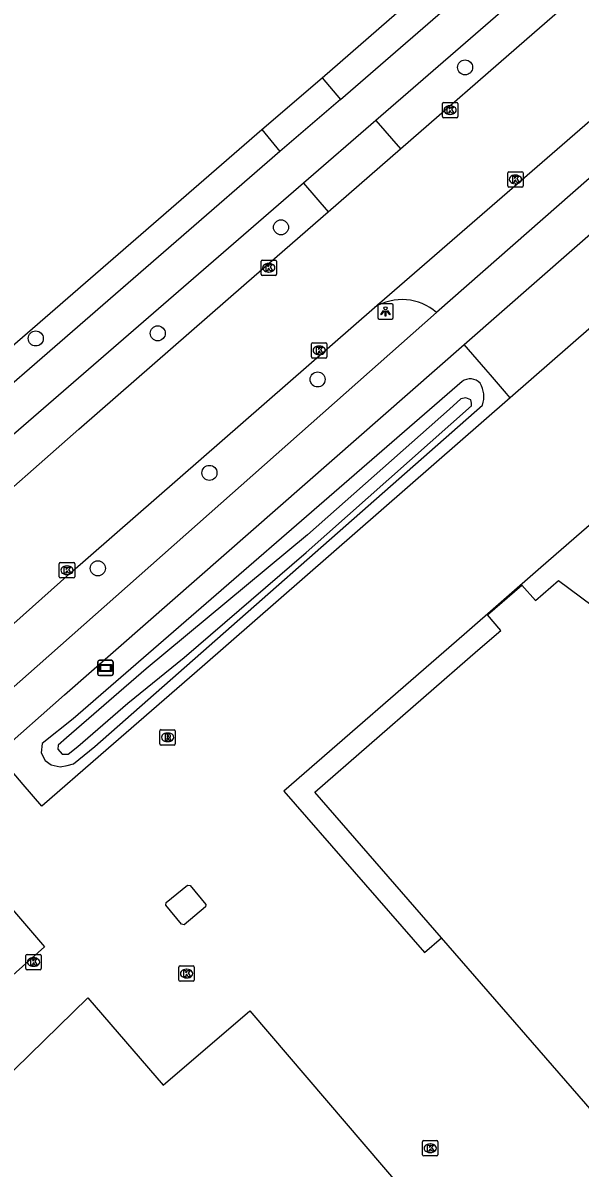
# Model space of a CAD drawing. Extents: x 156141 to 158132, y 385651 to 388399.
# Drawn here: x 156509.4 to 156545.7, y 386826.5 to 386901 of the extents above; entities that cross this region are included whole.
import ezdxf

# ---------------------------------------------------------------- set-up
doc = ezdxf.new("R2010")
doc.units = 0
for name, color, linetype in [('IMGEO_Boom', 7, 'Continuous'), ('IMGEO_Fietspad_gesloten', 7, 'Continuous'), ('IMGEO_Groenvoorziening', 7, 'Continuous'), ('IMGEO_Hek', 7, 'Continuous'), ('IMGEO_Kolk', 7, 'Continuous'), ('IMGEO_Lage_trafo', 7, 'Continuous'), ('IMGEO_Lichtpunt', 7, 'Continuous'), ('IMGEO_Pand', 7, 'Continuous'), ('IMGEO_Pand_overbouw', 7, 'Continuous'), ('IMGEO_Rijbaan_lokaal_gesloten', 7, 'Continuous'), ('IMGEO_Rijbaan_lokaal_open', 7, 'Continuous'), ('IMGEO_Rioolput', 7, 'Continuous'), ('IMGEO_Verklikker', 7, 'Continuous'), ('IMGEO_Waterloop', 7, 'Continuous')]:
    doc.layers.add(name, color=color, linetype=linetype)

msp = doc.modelspace()

# ---------------------------------------------------------------- linework, layer by layer
at = {"layer": 'IMGEO_Boom'}
for centre in [(156538.176, 386898.092), (156526.187, 386887.683), (156510.219, 386880.45), (156518.164, 386880.785), (156528.571, 386877.784), (156521.53, 386871.703), (156514.261, 386865.492)]:
    msp.add_circle(centre, 0.489, dxfattribs=at)
at = {"layer": 'IMGEO_Fietspad_gesloten'}
for points in [[(156530.069, 386896.004), (156575.112, 386935.021)], [(156576.815, 386933.146), (156532.37, 386894.634)], [(156526.123, 386892.626), (156505.841, 386875.055), (156501.161, 386871.018)], [(156527.655, 386890.556), (156507.435, 386873.064), (156502.896, 386869.072)], [(156536.317, 386882.144), (156510.314, 386859.131), (156506.139, 386855.462)], [(156507.703, 386853.398), (156512.09, 386857.271), (156538.111, 386880.059)]]:
    msp.add_lwpolyline(points, dxfattribs=at)
at = {"layer": 'IMGEO_Groenvoorziening'}
for points in [[(156528.865, 386897.414), (156561.896, 386926.176), (156532.292, 386960.323), (156527.955, 386965.366), (156517.635, 386961.628), (156489.804, 386942.873), (156486.162, 386946.33), (156484.391, 386948.01)], [(156499.971, 386872.416), (156524.931, 386894.049)], [(156537.984, 386877.641), (156512.655, 386855.7), (156510.631, 386854.085)], [(156541.121, 386876.586), (156521.047, 386859.086), (156514.467, 386853.349), (156510.617, 386850.009), (156509.404, 386851.42), (156507.703, 386853.398)], [(156510.631, 386854.085), (156510.572, 386853.494), (156510.834, 386852.998), (156511.231, 386852.704), (156511.799, 386852.577), (156512.258, 386852.671), (156512.671, 386852.777), (156514.059, 386853.907), (156539.313, 386876.116)], [(156503.3, 386849.53), (156505.031, 386847.528), (156506.198, 386846.177), (156510.785, 386840.87), (156507.066, 386837.556), (156500.596, 386831.732), (156500, 386831.198), (156491.571, 386823.646)]]:
    msp.add_lwpolyline(points, dxfattribs=at)
for centre, radius, start, end in [((156538.51, 386876.951), 0.868, 42.04056, 127.32358), ((156537.715, 386876.655), 1.686, 341.37216, 31.36152)]:
    msp.add_arc(centre, radius, start, end, dxfattribs=at)
at = {"layer": 'IMGEO_Hek'}
for points in [[(156553.079, 386887.01), (156541.121, 386876.586)], [(156541.121, 386876.586), (156521.047, 386859.086)], [(156521.047, 386859.086), (156514.467, 386853.349)]]:
    msp.add_lwpolyline(points, dxfattribs=at)
at = {"layer": 'IMGEO_Kolk'}
for p, q in [((156536.697, 386894.886), (156536.697, 386895.738)), ((156536.772, 386895.812), (156537.624, 386895.812)), ((156537.185, 386895.592), (156537.21, 386895.592)), ((156537.698, 386895.738), (156537.698, 386894.886)), ((156537.208, 386895.032), (156537.183, 386895.032)), ((156537.624, 386894.812), (156536.772, 386894.812)), ((156540.953, 386890.376), (156540.953, 386891.228)), ((156541.028, 386891.302), (156541.88, 386891.302)), ((156541.954, 386891.228), (156541.954, 386890.376)), ((156541.464, 386890.522), (156541.439, 386890.522)), ((156541.441, 386891.082), (156541.466, 386891.082)), ((156541.88, 386890.302), (156541.028, 386890.302)), ((156524.893, 386884.627), (156524.893, 386885.479)), ((156524.968, 386885.553), (156525.82, 386885.553)), ((156525.381, 386885.333), (156525.406, 386885.333)), ((156525.894, 386885.479), (156525.894, 386884.627)), ((156525.82, 386884.553), (156524.968, 386884.553)), ((156525.404, 386884.773), (156525.379, 386884.773)), ((156528.177, 386879.25), (156528.177, 386880.102)), ((156528.252, 386880.176), (156529.104, 386880.176)), ((156528.665, 386879.956), (156528.69, 386879.956)), ((156529.178, 386880.102), (156529.178, 386879.25)), ((156528.688, 386879.396), (156528.663, 386879.396)), ((156529.104, 386879.176), (156528.252, 386879.176)), ((156511.752, 386864.943), (156511.752, 386865.795)), ((156511.827, 386865.869), (156512.679, 386865.869)), ((156512.753, 386865.795), (156512.753, 386864.943)), ((156512.263, 386865.089), (156512.238, 386865.089)), ((156512.24, 386865.649), (156512.265, 386865.649)), ((156512.679, 386864.869), (156511.827, 386864.869)), ((156509.576, 386839.448), (156509.576, 386840.3)), ((156509.651, 386840.374), (156510.503, 386840.374)), ((156510.064, 386840.154), (156510.089, 386840.154)), ((156510.577, 386840.3), (156510.577, 386839.448)), ((156510.503, 386839.374), (156509.651, 386839.374)), ((156510.087, 386839.594), (156510.062, 386839.594)), ((156519.541, 386838.695), (156519.541, 386839.547)), ((156519.616, 386839.621), (156520.468, 386839.621)), ((156520.029, 386839.401), (156520.054, 386839.401)), ((156520.542, 386839.547), (156520.542, 386838.695)), ((156520.468, 386838.621), (156519.616, 386838.621)), ((156520.052, 386838.841), (156520.027, 386838.841)), ((156535.407, 386827.33), (156535.407, 386828.182)), ((156535.482, 386828.256), (156536.334, 386828.256)), ((156535.895, 386828.036), (156535.92, 386828.036)), ((156536.408, 386828.182), (156536.408, 386827.33)), ((156536.334, 386827.256), (156535.482, 386827.256)), ((156535.918, 386827.476), (156535.893, 386827.476))]:
    msp.add_line(p, q, dxfattribs=at)
for points in [[(156536.697, 386894.886), (156536.697, 386895.738)], [(156536.772, 386895.812), (156537.624, 386895.812)], [(156537.698, 386895.738), (156537.698, 386894.886)], [(156537.018, 386895.512), (156537.141, 386895.512), (156537.141, 386895.361), (156537.271, 386895.512), (156537.435, 386895.512), (156537.289, 386895.361), (156537.442, 386895.112), (156537.29, 386895.112), (156537.205, 386895.276), (156537.141, 386895.209), (156537.141, 386895.112), (156537.018, 386895.112), (156537.018, 386895.512)], [(156537.624, 386894.812), (156536.772, 386894.812)], [(156540.953, 386890.376), (156540.953, 386891.228)], [(156541.028, 386891.302), (156541.88, 386891.302)], [(156541.954, 386891.228), (156541.954, 386890.376)], [(156541.274, 386891.002), (156541.397, 386891.002), (156541.397, 386890.851), (156541.527, 386891.002), (156541.691, 386891.002), (156541.545, 386890.851), (156541.698, 386890.602), (156541.546, 386890.602), (156541.461, 386890.766), (156541.397, 386890.699), (156541.397, 386890.602), (156541.274, 386890.602), (156541.274, 386891.002)], [(156541.88, 386890.302), (156541.028, 386890.302)], [(156524.893, 386884.627), (156524.893, 386885.479)], [(156524.968, 386885.553), (156525.82, 386885.553)], [(156525.214, 386885.253), (156525.337, 386885.253), (156525.337, 386885.102), (156525.467, 386885.253), (156525.631, 386885.253), (156525.485, 386885.102), (156525.638, 386884.853), (156525.486, 386884.853), (156525.401, 386885.017), (156525.337, 386884.95), (156525.337, 386884.853), (156525.214, 386884.853), (156525.214, 386885.253)], [(156525.894, 386885.479), (156525.894, 386884.627)], [(156525.82, 386884.553), (156524.968, 386884.553)], [(156528.177, 386879.25), (156528.177, 386880.102)], [(156528.252, 386880.176), (156529.104, 386880.176)], [(156529.178, 386880.102), (156529.178, 386879.25)], [(156528.498, 386879.876), (156528.621, 386879.876), (156528.621, 386879.725), (156528.751, 386879.876), (156528.915, 386879.876), (156528.769, 386879.725), (156528.922, 386879.476), (156528.77, 386879.476), (156528.685, 386879.64), (156528.621, 386879.573), (156528.621, 386879.476), (156528.498, 386879.476), (156528.498, 386879.876)], [(156529.104, 386879.176), (156528.252, 386879.176)], [(156511.752, 386864.943), (156511.752, 386865.795)], [(156511.827, 386865.869), (156512.679, 386865.869)], [(156512.753, 386865.795), (156512.753, 386864.943)], [(156512.073, 386865.569), (156512.196, 386865.569), (156512.196, 386865.418), (156512.326, 386865.569), (156512.49, 386865.569), (156512.344, 386865.418), (156512.497, 386865.169), (156512.345, 386865.169), (156512.26, 386865.333), (156512.196, 386865.266), (156512.196, 386865.169), (156512.073, 386865.169), (156512.073, 386865.569)], [(156512.679, 386864.869), (156511.827, 386864.869)], [(156509.576, 386839.448), (156509.576, 386840.3)], [(156509.651, 386840.374), (156510.503, 386840.374)], [(156509.897, 386840.074), (156510.02, 386840.074), (156510.02, 386839.923), (156510.15, 386840.074), (156510.314, 386840.074), (156510.168, 386839.923), (156510.321, 386839.674), (156510.169, 386839.674), (156510.084, 386839.838), (156510.02, 386839.771), (156510.02, 386839.674), (156509.897, 386839.674), (156509.897, 386840.074)], [(156510.577, 386840.3), (156510.577, 386839.448)], [(156510.503, 386839.374), (156509.651, 386839.374)], [(156519.541, 386838.695), (156519.541, 386839.547)], [(156519.616, 386839.621), (156520.468, 386839.621)], [(156519.862, 386839.321), (156519.985, 386839.321), (156519.985, 386839.17), (156520.115, 386839.321), (156520.279, 386839.321), (156520.133, 386839.17), (156520.286, 386838.921), (156520.134, 386838.921), (156520.049, 386839.085), (156519.985, 386839.018), (156519.985, 386838.921), (156519.862, 386838.921), (156519.862, 386839.321)], [(156520.542, 386839.547), (156520.542, 386838.695)], [(156520.468, 386838.621), (156519.616, 386838.621)], [(156535.407, 386827.33), (156535.407, 386828.182)], [(156535.482, 386828.256), (156536.334, 386828.256)], [(156535.728, 386827.956), (156535.851, 386827.956), (156535.851, 386827.805), (156535.981, 386827.956), (156536.145, 386827.956), (156535.999, 386827.805), (156536.152, 386827.556), (156536, 386827.556), (156535.915, 386827.72), (156535.851, 386827.653), (156535.851, 386827.556), (156535.728, 386827.556), (156535.728, 386827.956)], [(156536.408, 386828.182), (156536.408, 386827.33)], [(156536.334, 386827.256), (156535.482, 386827.256)]]:
    msp.add_lwpolyline(points, dxfattribs=at)
for centre, start, end in [((156536.774, 386895.736), 91.55205, 178.44795), ((156536.774, 386895.736), 91.55205, 178.44795), ((156537.622, 386895.736), 1.55205, 88.44795), ((156537.622, 386895.736), 1.55205, 88.44795), ((156536.774, 386894.888), 181.55205, 268.44795), ((156536.774, 386894.888), 181.55205, 268.44795), ((156537.622, 386894.888), 271.55205, 358.44795), ((156537.622, 386894.888), 271.55205, 358.44795), ((156541.03, 386891.226), 91.55205, 178.44795), ((156541.03, 386891.226), 91.55205, 178.44795), ((156541.878, 386891.226), 1.55205, 88.44795), ((156541.878, 386891.226), 1.55205, 88.44795), ((156541.03, 386890.378), 181.55205, 268.44795), ((156541.03, 386890.378), 181.55205, 268.44795), ((156541.878, 386890.378), 271.55205, 358.44795), ((156541.878, 386890.378), 271.55205, 358.44795), ((156524.97, 386885.477), 91.55205, 178.44795), ((156524.97, 386885.477), 91.55205, 178.44795), ((156525.818, 386885.477), 1.55205, 88.44795), ((156525.818, 386885.477), 1.55205, 88.44795), ((156524.97, 386884.629), 181.55205, 268.44795), ((156524.97, 386884.629), 181.55205, 268.44795), ((156525.818, 386884.629), 271.55205, 358.44795), ((156525.818, 386884.629), 271.55205, 358.44795), ((156528.254, 386880.1), 91.55205, 178.44795), ((156528.254, 386880.1), 91.55205, 178.44795), ((156529.102, 386880.1), 1.55205, 88.44795), ((156529.102, 386880.1), 1.55205, 88.44795), ((156528.254, 386879.252), 181.55205, 268.44795), ((156528.254, 386879.252), 181.55205, 268.44795), ((156529.102, 386879.252), 271.55205, 358.44795), ((156529.102, 386879.252), 271.55205, 358.44795), ((156511.829, 386865.793), 91.55205, 178.44795), ((156511.829, 386865.793), 91.55205, 178.44795), ((156512.677, 386865.793), 1.55205, 88.44795), ((156512.677, 386865.793), 1.55205, 88.44795), ((156511.829, 386864.945), 181.55205, 268.44795), ((156511.829, 386864.945), 181.55205, 268.44795), ((156512.677, 386864.945), 271.55205, 358.44795), ((156512.677, 386864.945), 271.55205, 358.44795), ((156509.653, 386840.298), 91.55205, 178.44795), ((156509.653, 386840.298), 91.55205, 178.44795), ((156510.501, 386840.298), 1.55205, 88.44795), ((156510.501, 386840.298), 1.55205, 88.44795), ((156509.653, 386839.45), 181.55205, 268.44795), ((156509.653, 386839.45), 181.55205, 268.44795), ((156510.501, 386839.45), 271.55205, 358.44795), ((156510.501, 386839.45), 271.55205, 358.44795), ((156519.618, 386839.545), 91.55205, 178.44795), ((156519.618, 386839.545), 91.55205, 178.44795), ((156520.466, 386839.545), 1.55205, 88.44795), ((156520.466, 386839.545), 1.55205, 88.44795), ((156519.618, 386838.697), 181.55205, 268.44795), ((156519.618, 386838.697), 181.55205, 268.44795), ((156520.466, 386838.697), 271.55205, 358.44795), ((156520.466, 386838.697), 271.55205, 358.44795), ((156535.484, 386828.18), 91.55205, 178.44795), ((156535.484, 386828.18), 91.55205, 178.44795), ((156536.332, 386828.18), 1.55205, 88.44795), ((156536.332, 386828.18), 1.55205, 88.44795), ((156535.484, 386827.332), 181.55205, 268.44795), ((156535.484, 386827.332), 181.55205, 268.44795), ((156536.332, 386827.332), 271.55205, 358.44795), ((156536.332, 386827.332), 271.55205, 358.44795)]:
    msp.add_arc(centre, 0.0765, start, end, dxfattribs=at)
for centre, major_axis, ratio, start_param, end_param in [((156537.184, 386895.312), (-0.387, 0.002), 0.722429, 4.712389, 7.853982), ((156537.209, 386895.312), (-0.39, 0.002), 0.717154, 1.570796, 4.712389), ((156541.44, 386890.802), (-0.387, 0.002), 0.722429, 4.712389, 7.853982), ((156541.465, 386890.802), (-0.39, 0.002), 0.717154, 1.570796, 4.712389), ((156525.38, 386885.053), (-0.387, 0.002), 0.722429, 4.712389, 7.853982), ((156525.405, 386885.053), (-0.39, 0.002), 0.717154, 1.570796, 4.712389), ((156528.664, 386879.676), (-0.387, 0.002), 0.722429, 4.712389, 7.853982), ((156528.689, 386879.676), (-0.39, 0.002), 0.717154, 1.570796, 4.712389), ((156512.239, 386865.369), (-0.387, 0.002), 0.722429, 4.712389, 7.853982), ((156512.264, 386865.369), (-0.39, 0.002), 0.717154, 1.570796, 4.712389), ((156510.063, 386839.874), (-0.387, 0.002), 0.722429, 4.712389, 7.853982), ((156510.088, 386839.874), (-0.39, 0.002), 0.717154, 1.570796, 4.712389), ((156520.028, 386839.121), (-0.387, 0.002), 0.722429, 4.712389, 7.853982), ((156520.053, 386839.121), (-0.39, 0.002), 0.717154, 1.570796, 4.712389), ((156535.894, 386827.756), (-0.387, 0.002), 0.722429, 4.712389, 7.853982), ((156535.919, 386827.756), (-0.39, 0.002), 0.717154, 1.570796, 4.712389)]:
    msp.add_ellipse(centre, major_axis=major_axis, ratio=ratio, start_param=start_param, end_param=end_param, dxfattribs=at)
at = {"layer": 'IMGEO_Lage_trafo'}
msp.add_lwpolyline([(156519.702, 386842.339), (156518.682, 386843.578), (156518.703, 386843.74), (156520.11, 386844.885), (156520.279, 386844.858), (156521.289, 386843.624), (156521.28, 386843.46), (156519.874, 386842.302), (156519.702, 386842.339)], dxfattribs=at)
at = {"layer": 'IMGEO_Lichtpunt'}
for p, q in [((156532.494, 386882.616), (156532.494, 386881.809)), ((156532.494, 386882.616), (156532.494, 386881.809)), ((156533.396, 386882.711), (156532.588, 386882.711)), ((156533.396, 386882.711), (156532.588, 386882.711)), ((156533.49, 386881.809), (156533.49, 386882.616)), ((156533.49, 386881.809), (156533.49, 386882.616)), ((156532.588, 386881.715), (156533.396, 386881.715)), ((156532.588, 386881.715), (156533.396, 386881.715))]:
    msp.add_line(p, q, dxfattribs=at)
for points in [[(156532.868, 386882.28), (156532.907, 386882.252), (156532.719, 386881.99), (156532.681, 386882.017), (156532.868, 386882.28)], [(156532.97, 386882.232), (156533.017, 386882.232), (156533.017, 386881.91), (156532.97, 386881.91), (156532.97, 386882.232)], [(156533.08, 386882.252), (156533.118, 386882.279), (156533.305, 386882.017), (156533.266, 386881.989), (156533.08, 386882.252)]]:
    msp.add_lwpolyline(points, dxfattribs=at)
msp.add_circle((156532.993, 386882.414), 0.0994, dxfattribs=at)
for centre, start, end in [((156532.588, 386882.616), 90, 180), ((156532.588, 386882.616), 90, 180), ((156533.396, 386882.616), 0, 90), ((156533.396, 386882.616), 0, 90), ((156532.588, 386881.809), 180, 270), ((156532.588, 386881.809), 180, 270), ((156533.396, 386881.809), 270, 0), ((156533.396, 386881.809), 270, 360)]:
    msp.add_arc(centre, 0.0946, start, end, dxfattribs=at)
at = {"layer": 'IMGEO_Pand'}
for points in [[(156578.998, 386792.742), (156536.648, 386841.452), (156528.398, 386850.929), (156539.01, 386860.157), (156540.506, 386861.457), (156539.644, 386862.468), (156541.875, 386864.404), (156542.756, 386863.396), (156544.258, 386864.709), (156553.863, 386857.558), (156554.405, 386856.904), (156564.643, 386845.132), (156582.749, 386860.855), (156583.794, 386861.763), (156573.533, 386873.547), (156565.273, 386883.021), (156568.324, 386885.629), (156567.989, 386886.001), (156571.25, 386888.765), (156592.606, 386907.35), (156643.504, 386848.886), (156578.998, 386792.742)], [(156573.959, 386778.499), (156540.633, 386750), (156539.875, 386749.352), (156539.321, 386750), (156500.018, 386795.984), (156500.686, 386796.557), (156500.873, 386796.717), (156507.654, 386802.533), (156507.837, 386802.69), (156508.595, 386803.34), (156500, 386813.377), (156498.7, 386814.895), (156500, 386815.987), (156501.008, 386816.835), (156500, 386818.009), (156497.073, 386821.418), (156500, 386824.274), (156502.476, 386826.686), (156506.952, 386831.048), (156513.62, 386837.545), (156518.505, 386831.859), (156524.165, 386836.688), (156573.959, 386778.499)]]:
    msp.add_lwpolyline(points, dxfattribs=at)
at = {"layer": 'IMGEO_Pand_overbouw'}
msp.add_lwpolyline([(156554.405, 386856.904), (156572.457, 386872.611), (156573.533, 386873.547), (156565.273, 386883.021), (156568.324, 386885.629), (156567.989, 386886.001), (156571.25, 386888.765), (156570.641, 386889.476), (156563.285, 386883.08), (156543.112, 386865.539), (156538.105, 386861.186), (156526.383, 386850.994), (156535.526, 386840.489), (156536.648, 386841.452), (156528.398, 386850.929), (156539.01, 386860.157), (156540.506, 386861.457), (156539.644, 386862.468), (156541.875, 386864.404), (156542.756, 386863.396), (156544.258, 386864.709), (156553.863, 386857.558)], close=True, dxfattribs=at)
at = {"layer": 'IMGEO_Rijbaan_lokaal_gesloten'}
for points in [[(156533.965, 386892.782), (156542.199, 386899.938), (156560.328, 386915.699), (156577.884, 386930.893), (156578.429, 386931.366)], [(156532.275, 386882.472), (156549.237, 386897.161)], [(156529.261, 386888.695), (156533.965, 386892.782)], [(156504.578, 386867.121), (156505.821, 386868.22), (156513.025, 386874.553), (156523.935, 386884.066), (156529.261, 386888.695)], [(156504.917, 386858.465), (156512.443, 386865.147), (156532.275, 386882.472)]]:
    msp.add_lwpolyline(points, dxfattribs=at)
at = {"layer": 'IMGEO_Rijbaan_lokaal_open'}
for points in [[(156524.931, 386894.049), (156528.865, 386897.414)], [(156528.865, 386897.414), (156530.069, 386896.004)], [(156530.069, 386896.004), (156526.123, 386892.626)], [(156532.37, 386894.634), (156527.655, 386890.556)], [(156532.37, 386894.634), (156533.965, 386892.782)], [(156524.931, 386894.049), (156526.123, 386892.626)], [(156548.205, 386892.563), (156536.317, 386882.144)], [(156527.655, 386890.556), (156529.261, 386888.695)], [(156538.111, 386880.059), (156550.026, 386890.493)], [(156553.079, 386887.01), (156541.121, 386876.586)], [(156541.121, 386876.586), (156540.75, 386877.018), (156539.833, 386878.086), (156539.536, 386878.432), (156538.111, 386880.059)]]:
    msp.add_lwpolyline(points, dxfattribs=at)
msp.add_arc((156534.072, 386879.544), 3.435, 49.18783, 121.53363, dxfattribs=at)
at = {"layer": 'IMGEO_Rioolput'}
for p, q in [((156518.306, 386854.068), (156518.306, 386854.92)), ((156518.381, 386854.994), (156519.233, 386854.994)), ((156518.794, 386854.774), (156518.819, 386854.774)), ((156519.307, 386854.92), (156519.307, 386854.068)), ((156519.233, 386853.994), (156518.381, 386853.994)), ((156518.817, 386854.214), (156518.792, 386854.214))]:
    msp.add_line(p, q, dxfattribs=at)
for points in [[(156518.306, 386854.068), (156518.306, 386854.92)], [(156518.381, 386854.994), (156519.233, 386854.994)], [(156518.895, 386854.692), (156518.643, 386854.694), (156518.643, 386854.294)], [(156518.821, 386854.613), (156518.767, 386854.613), (156518.767, 386854.532)], [(156519.307, 386854.92), (156519.307, 386854.068)], [(156519.233, 386853.994), (156518.381, 386853.994)], [(156518.643, 386854.294), (156518.767, 386854.294), (156518.767, 386854.456), (156518.778, 386854.456)], [(156518.767, 386854.532), (156518.819, 386854.532)], [(156518.825, 386854.427), (156518.896, 386854.294), (156519.036, 386854.294), (156518.971, 386854.42)]]:
    msp.add_lwpolyline(points, dxfattribs=at)
for centre, radius, start, end in [((156518.383, 386854.918), 0.0765, 91.55205, 178.44795), ((156518.383, 386854.918), 0.0765, 91.55205, 178.44795), ((156518.827, 386854.517), 0.0964, 77.00612, 93.18647), ((156518.841, 386854.574), 0.0378, 276.66336, 79.67722), ((156518.894, 386854.582), 0.109, 350.36119, 89.41601), ((156519.231, 386854.918), 0.0765, 1.55205, 88.44795), ((156519.231, 386854.918), 0.0765, 1.55205, 88.44795), ((156518.383, 386854.07), 0.0765, 181.55205, 268.44795), ((156518.383, 386854.07), 0.0765, 181.55205, 268.44795), ((156518.777, 386854.403), 0.0533, 26.02933, 88.69889), ((156518.803, 386854.721), 0.19, 274.7715, 282.96867), ((156518.892, 386854.582), 0.112, 277.58423, 350.98172), ((156518.876, 386854.367), 0.108, 29.51342, 73.79051), ((156519.231, 386854.07), 0.0765, 271.55205, 358.44795), ((156519.231, 386854.07), 0.0765, 271.55205, 358.44795)]:
    msp.add_arc(centre, radius, start, end, dxfattribs=at)
for centre, major_axis, ratio, start_param, end_param in [((156518.793, 386854.494), (-0.387, 0.002), 0.722429, 4.712389, 7.853982), ((156518.818, 386854.494), (-0.39, 0.002), 0.717154, 1.570796, 4.712389)]:
    msp.add_ellipse(centre, major_axis=major_axis, ratio=ratio, start_param=start_param, end_param=end_param, dxfattribs=at)
at = {"layer": 'IMGEO_Verklikker'}
for p, q in [((156514.264, 386858.611), (156514.264, 386859.411)), ((156514.264, 386859.411), (156514.264, 386858.611)), ((156514.364, 386859.511), (156515.154, 386859.511)), ((156515.154, 386859.511), (156514.364, 386859.511)), ((156515.254, 386859.411), (156515.254, 386858.611)), ((156515.254, 386858.611), (156515.254, 386859.411)), ((156515.154, 386858.511), (156514.364, 386858.511)), ((156514.364, 386858.511), (156515.154, 386858.511))]:
    msp.add_line(p, q, dxfattribs=at)
for points in [[(156514.365, 386859.243), (156515.153, 386859.243), (156515.153, 386858.779), (156514.365, 386858.779), (156514.365, 386859.243)], [(156514.43, 386859.178), (156514.43, 386858.844), (156515.088, 386858.844), (156515.088, 386859.178), (156514.43, 386859.178)]]:
    msp.add_lwpolyline(points, dxfattribs=at)
for centre, start, end in [((156514.364, 386859.411), 90, 180), ((156514.364, 386859.411), 90, 180), ((156515.154, 386859.411), 0, 90), ((156515.154, 386859.411), 360, 90), ((156514.364, 386858.611), 180, 270), ((156514.364, 386858.611), 180, 270), ((156515.154, 386858.611), 270, 0), ((156515.154, 386858.611), 270, 0)]:
    msp.add_arc(centre, 0.1, start, end, dxfattribs=at)
at = {"layer": 'IMGEO_Waterloop'}
msp.add_lwpolyline([(156519.873, 386859.696), (156527.819, 386866.529), (156538.595, 386876.06), (156538.597, 386876.246), (156538.547, 386876.461), (156538.224, 386876.592), (156537.904, 386876.531), (156537.155, 386875.848), (156527.924, 386867.665), (156517.406, 386858.95), (156512.226, 386854.467), (156511.671, 386853.991), (156511.662, 386853.724), (156511.931, 386853.391), (156512.337, 386853.404), (156512.969, 386853.896), (156516.211, 386856.723), (156519.873, 386859.696)], dxfattribs=at)

doc.saveas('drawing.dxf')
